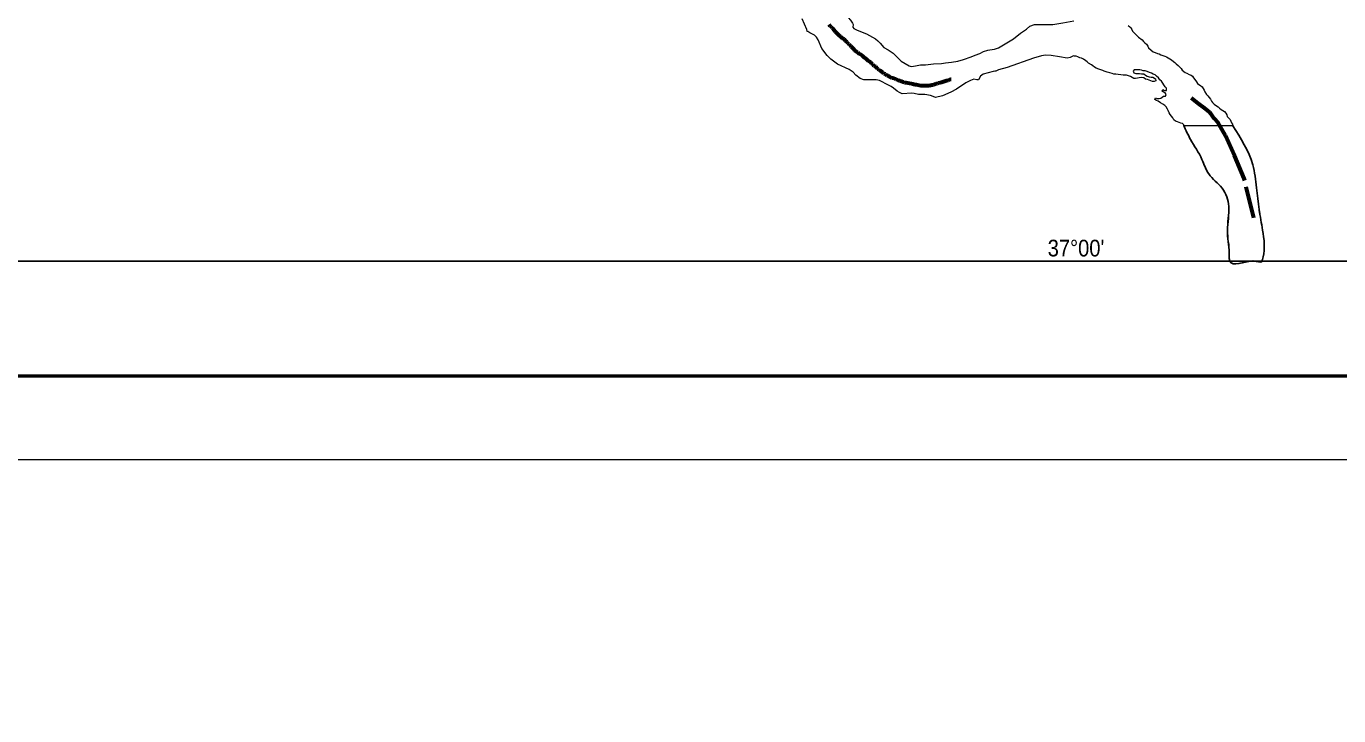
# Model space of a CAD drawing. Extents: x -1643653 to 4543381, y 1624270 to 13878484.
# Drawn here: x 687907 to 727176, y 8876229 to 8896862 of the extents above; entities that cross this region are included whole.
import ezdxf
from ezdxf.enums import TextEntityAlignment as Align

# ---------------------------------------------------------------- set-up
doc = ezdxf.new("R2010")
doc.units = 0
doc.header["$LTSCALE"] = 160
doc.linetypes.add('LONG_DASH_SHORT_DASH', pattern=[9.9, 6, -1.2, 1.5, -1.2])
doc.linetypes.add('MEDIUM_DASHED', pattern=[4.5, 3, -1.5])
for name, color, linetype, lineweight in [('25', 7, 'Continuous', 13), ('3', 7, 'Continuous', 13), ('46', 7, 'MEDIUM_DASHED', 70), ('60', 7, 'Continuous', 13), ('7', 7, 'LONG_DASH_SHORT_DASH', 60)]:
    doc.layers.add(name, color=color, linetype=linetype, lineweight=lineweight)

msp = doc.modelspace()

# ---------------------------------------------------------------- linework, layer by layer
at = {"layer": '25', "lineweight": 25}
msp.add_line((724002.8, 8893886.5), (722537.3, 8893896.5), dxfattribs=at)
msp.add_line((724002.8, 8893886.5), (722537.3, 8893896.5), dxfattribs=at)
at = {"layer": '25'}
for points in [[(712525.7, 8895564.3), (712179.3, 8895726.8), (711977.5, 8895873.7), (711872.3, 8895986), (711707.5, 8896200.3), (711600.3, 8896454.3), (711553.8, 8896536.9), (711494.9, 8896598.8), (711354.3, 8896661.8), (711292.1, 8896701.3), (711270.5, 8896704.9), (711261.3, 8896763.5), (711124.5, 8897078.8)], [(712103.8, 8897448.7), (712242.6, 8897366.3), (712359.3, 8897283.4), (712565.7, 8897048.4), (712631.8, 8896958.1), (712647.9, 8896909.4), (712637.9, 8896831.9), (712665.2, 8896790.9), (712768.3, 8896741.4), (713044.9, 8896638.8), (713311.2, 8896489.3), (713385.5, 8896424.1)], [(716671.9, 8896141.4), (716736, 8896160), (716876.8, 8896172.9), (716996.8, 8896216.3), (717443.2, 8896481.3), (717658.9, 8896651.8), (717833.2, 8896772.8), (717934, 8896865.6), (718070.7, 8896913.8), (718220.3, 8896913.8), (718619, 8896913.8), (718918.1, 8896963.6), (719252.2, 8897020.3)], [(720880.4, 8896881.2), (720920.8, 8896845.3), (720956.2, 8896809.4)], [(720956.2, 8896809.4), (720981.3, 8896763.4), (721006.4, 8896717.4), (721046.8, 8896676.4), (721082.2, 8896635.4), (721127.7, 8896594.4), (721188.3, 8896538), (721289.5, 8896455.8), (721329.8, 8896404.6), (721375.3, 8896368.7), (721420.8, 8896322.5), (721461, 8896261.2), (721486.2, 8896215.2), (721567.1, 8896148.4), (721627.8, 8896097.1), (721683.5, 8896071.3), (721749.5, 8896050.5), (721805.3, 8896034.8), (721856, 8896009), (721916.9, 8895988.3), (721972.7, 8895967.5), (722018.4, 8895946.9), (722069, 8895921.1), (722119.7, 8895885.1), (722175.4, 8895854.2), (722231, 8895808), (722271.5, 8895772), (722312, 8895741.2), (722367.5, 8895689.9), (722402.9, 8895654), (722463.5, 8895597.6), (722493.7, 8895546.5), (722584.8, 8895474.6), (722635.5, 8895453.9), (722701.4, 8895417.8), (722762.3, 8895402.1), (722802.7, 8895366.2), (722832.9, 8895320.2), (722873.2, 8895263.9), (722923.6, 8895197.3), (722953.8, 8895151.3), (722994.3, 8895120.5), (723039.9, 8895089.6), (723085.4, 8895048.6), (723145.7, 8894951.4), (723165.7, 8894895.3), (723221.1, 8894818.5), (723261.6, 8894782.6), (723301.9, 8894726.3), (723337.1, 8894675.1), (723367.3, 8894624), (723402.6, 8894583), (723453.1, 8894526.7), (723518.8, 8894475.3), (723564.4, 8894449.5), (723609.9, 8894408.5), (723655.5, 8894372.5), (723706.1, 8894336.6), (723761.8, 8894305.6), (723797.1, 8894259.6), (723827.3, 8894208.4), (723842.2, 8894157.4), (723887.6, 8894111.3), (723928.1, 8894075.3), (723948, 8894019.2)], [(713385.5, 8896424.1), (713459.8, 8896359), (713569.8, 8896225.6), (713696.9, 8896155.1), (713818.3, 8896075.1), (713842, 8896053.8)], [(713842, 8896053.8), (713946.1, 8895960.1), (714080.1, 8895815.7), (714321.1, 8895672.2), (714384.5, 8895659.7), (714451.9, 8895662.4), (714514.6, 8895674.6)], [(715944.9, 8895871), (716177.3, 8895944.3), (716297, 8895998.6), (716434.9, 8896046.3), (716544.4, 8896104.3), (716671.9, 8896141.4)], [(719242.1, 8895974.6), (719137.8, 8895926.7), (719051.9, 8895910.8), (718819, 8895950.7), (718570.6, 8895982.3), (718406.7, 8895992.1), (718284.1, 8895976.8), (718038.4, 8895905.8), (717250.7, 8895623.3), (716998.4, 8895554.6), (716915, 8895518.1), (716881.8, 8895513.8)], [(721516.7, 8895476.3), (721445.7, 8895507.4), (721379.7, 8895523.1), (721323.7, 8895523.4), (721273, 8895544.1), (721222.2, 8895559.7), (721151.1, 8895560.2), (721054.4, 8895560.8), (721023.6, 8895520.3), (721043.6, 8895469.2), (721104.5, 8895443.3), (721160.4, 8895443), (721211.3, 8895442.7), (721277.4, 8895442.2), (721343.5, 8895436.7), (721394.1, 8895395.6), (721444.7, 8895364.7), (721505.6, 8895344), (721561.5, 8895338.5), (721612.4, 8895338.2), (721688.3, 8895286.8), (721708.2, 8895225.5), (721657.3, 8895210.6), (721606.4, 8895210.9), (721555.7, 8895231.6), (721499.9, 8895252.3), (721454.2, 8895273), (721398.3, 8895278.4), (721342.7, 8895319.6), (721276.6, 8895325.1), (721205.3, 8895320.4), (721154.4, 8895305.5), (721098.4, 8895300.7), (721042.5, 8895301.1), (720996.9, 8895326.9), (720941.1, 8895357.8), (720890.4, 8895378.5), (720824.4, 8895399.3), (720773.6, 8895399.6), (720722.7, 8895399.9), (720656.6, 8895405.4), (720580.4, 8895421.2), (720509.3, 8895426.8), (720448.2, 8895427.2), (720397.5, 8895447.9), (720326.5, 8895468.7), (720250.3, 8895484.5), (720158.9, 8895515.6), (720113.3, 8895541.4), (720062.6, 8895557), (719996.6, 8895577.8), (719920.5, 8895608.8), (719864.8, 8895634.7), (719819.3, 8895675.7), (719778.8, 8895711.6), (719692.7, 8895758), (719647.2, 8895799.1), (719606.7, 8895829.9), (719535.8, 8895876.2), (719480.1, 8895902), (719429.3, 8895917.6), (719373.6, 8895948.5), (719317.8, 8895969.3), (719266.9, 8895969.6), (719242.1, 8895974.6)], [(713532.7, 8895186.2), (713435.1, 8895242.8), (713335.4, 8895258.7), (712968.6, 8895262), (712859.7, 8895301.9), (712725.3, 8895401.6), (712648.5, 8895483.1), (712525.7, 8895564.3)], [(714514.6, 8895674.6), (714664.7, 8895703.8), (714810.4, 8895708.8), (715055.3, 8895739.1), (715289.1, 8895748.2), (715407.8, 8895761.9)], [(715407.8, 8895761.9), (715591.5, 8895783.2), (715777.5, 8895818.2), (715944.9, 8895871)], [(716881.8, 8895513.8), (716841.2, 8895508.6), (716533, 8895427), (716458.2, 8895365.9), (716394.5, 8895260), (716374.9, 8895256.9)], [(715039.1, 8894760), (714963.6, 8894786.5), (714790.6, 8894820), (714606.1, 8894818.8), (714473.2, 8894853.3), (714404.1, 8894859.6), (714116.9, 8894843.6), (714034.5, 8894876.8), (713967, 8894916.7), (713850.5, 8895013.2), (713789.1, 8895053.9), (713604, 8895144.8), (713532.7, 8895186.2)], [(716374.9, 8895256.9), (716350.2, 8895253.1), (716257.5, 8895274.6), (716162.3, 8895243), (716023.3, 8895172.8), (715744.1, 8894976.4), (715570.5, 8894886.6), (715322, 8894784.1), (715114.6, 8894733.5), (715039.1, 8894760)], [(722073.4, 8894336.8), (722053.4, 8894382.8), (722013.2, 8894449.3), (721972.7, 8894485.2), (721917.1, 8894531.4), (721846.2, 8894572.6), (721770.2, 8894618.9), (721724.6, 8894639.6), (721673.9, 8894665.4), (721689.5, 8894716.2), (721745.3, 8894700.6), (721801.3, 8894700.2), (721852.2, 8894705), (721893.1, 8894740.4), (721934, 8894770.7), (721995, 8894765.2), (722010.6, 8894821.2), (721985.5, 8894867.2), (721934.8, 8894893), (721889.3, 8894923.8), (721909.9, 8894969.5), (721960.6, 8894943.7), (722021.6, 8894943.3), (722027.1, 8895004.4), (721986.8, 8895050.5), (721946.5, 8895106.8), (721911.2, 8895163.1), (721871, 8895219.4), (721825.5, 8895260.4), (721780.1, 8895321.8), (721719.4, 8895368.1), (721679, 8895409.1), (721628.2, 8895424.7), (721577.6, 8895455.6), (721516.7, 8895476.3)], [(722537.3, 8893896.5), (722543.5, 8893916.1), (722503.1, 8893952.1), (722447.2, 8893962.6), (722401.6, 8893983.3), (722350.9, 8894004), (722295.1, 8894024.7), (722244.5, 8894065.8), (722214.3, 8894122), (722174, 8894168.1), (722128.6, 8894224.4), (722098.4, 8894270.5), (722073.4, 8894336.8)], [(723948, 8894019.2), (723962.9, 8893968.2), (723993.2, 8893927.2), (724002.8, 8893886.5), (722537.3, 8893896.5)]]:
    msp.add_lwpolyline(points, dxfattribs=at)
at = {"layer": '25', "lineweight": 25}
for points in [[(722537.3, 8893896.5), (722740.6, 8893475.5), (723084.4, 8892873.8), (723285, 8892444), (723686.1, 8892014.3), (723886.7, 8891469.9), (723843.7, 8890753.6), (723901, 8890080.3), (723900.8, 8889934.8), (723915.3, 8889836.7), (724574.3, 8889836.7), (724631.6, 8889836.7), (724883.2, 8889836.5), (724893.2, 8889883.7), (724911.8, 8889958.1), (724898, 8890758.3), (724794.3, 8891380.3), (724717.6, 8892028.6), (724603, 8892716.2), (724002.8, 8893886.5)], [(722537.3, 8893896.5), (722740.6, 8893475.5), (723084.4, 8892873.8), (723285, 8892444), (723686.1, 8892014.3), (723886.7, 8891469.9), (723843.7, 8890753.6), (723901, 8890080.3), (723901.3, 8889998.4)], [(724811.6, 8891262.3), (724794.3, 8891380.3), (724717.6, 8892028.6), (724603, 8892716.2), (724002.8, 8893886.5)]]:
    msp.add_spline(points, degree=3, dxfattribs=at)
at = {"layer": '3'}
msp.add_lwpolyline([(842807.3, 9032387.8), (842807.3, 8883887.8), (553961.7, 8883887.8), (553961.7, 9032387.8)], close=True, dxfattribs=at)
msp.add_lwpolyline([(842807.3, 9032387.8), (842807.3, 8883887.8), (553961.7, 8883887.8), (553961.7, 9032387.8)], close=True, dxfattribs=at)
at = {"layer": '3', "lineweight": 53}
msp.add_lwpolyline([(840307.3, 9029887.8), (840307.3, 8886387.8), (560211.7, 8886387.8), (560211.7, 9029887.8)], close=True, dxfattribs=at)
msp.add_lwpolyline([(840307.3, 9029887.8), (840307.3, 8886387.8), (560211.7, 8886387.8), (560211.7, 9029887.8)], close=True, dxfattribs=at)
at = {"layer": '3', "lineweight": 25}
msp.add_lwpolyline([(563033.9, 9026438.8), (793061.1, 9026438.8), (793495.6, 8889836.8), (563468.3, 8889836.8)], close=True, dxfattribs=at)
at = {"layer": '60', "lineweight": 25}
msp.add_spline([(814781, 9009175.5), (814787.2, 9009173.4), (814796.9, 9009173.4), (814799.4, 9009172.4), (814805.1, 9009174.5), (814805.6, 9009176.5), (814811.7, 9009179.5), (814811.7, 9009179.5), (814801.5, 9009181), (814790.7, 9009181.5), (814784.1, 9009183.1), (814777.4, 9009185.1), (814778.4, 9009175.5)], degree=3, dxfattribs=at)
at = {"layer": '7'}
for points in [[(712701.2, 8896140.8), (712675.8, 8896166.4), (712632.5, 8896220.1), (712599.4, 8896243.1), (712581.6, 8896276.3), (712546, 8896294.2), (712525.6, 8896327.4), (712487.4, 8896347.9), (712467.1, 8896388.8), (712431.4, 8896414.3), (712375.4, 8896475.7), (712327.1, 8896498.7), (712276.2, 8896547.2), (712230.3, 8896585.6), (712176.9, 8896636.7), (712146.3, 8896664.8), (712110.7, 8896708.3), (712075.1, 8896746.6), (712052.2, 8896784.9), (712016.5, 8896805.4), (711996.2, 8896843.7), (711960.5, 8896861.6), (711924.9, 8896910.2)], [(715172.3, 8895138.8), (715134.1, 8895136.3), (715085.8, 8895115.8), (715047.6, 8895103.1), (715004.4, 8895095.4), (714963.7, 8895087.7), (714935.7, 8895082.6), (714900.1, 8895077.5), (714841.5, 8895077.5), (714803.3, 8895077.5), (714762.7, 8895077.5), (714739.7, 8895077.5), (714701.6, 8895080), (714673.6, 8895082.6), (714625.2, 8895090.3), (714582, 8895097.9), (714541.3, 8895105.6), (714503.1, 8895113.3), (714464.9, 8895120.9), (714431.8, 8895128.6), (714391.1, 8895136.3), (714332.6, 8895143.9), (714279.2, 8895159.3), (714230.8, 8895166.9), (714185, 8895166.9), (714144.3, 8895187.4), (714096, 8895205.3), (714055.2, 8895220.6), (714034.9, 8895225.7), (714004.3, 8895241.1), (713984, 8895246.2), (713945.8, 8895264.1), (713922.9, 8895269.2), (713889.8, 8895289.6), (713851.6, 8895307.5), (713808.4, 8895310.1), (713762.6, 8895328), (713732, 8895345.9), (713693.9, 8895376.5), (713653.1, 8895391.9), (713612.4, 8895425.1), (713569.2, 8895440.4), (713541.2, 8895471.1), (713503, 8895496.7), (713467.3, 8895527.3), (713429.2, 8895547.8), (713403.7, 8895581), (713370.6, 8895601.5), (713324.8, 8895642.4), (713273.9, 8895670.5), (713248.5, 8895716.5), (713210.3, 8895739.5), (713177.2, 8895775.3), (713131.4, 8895811.1), (713098.3, 8895831.5), (713057.6, 8895869.9), (713032.1, 8895885.2), (712991.4, 8895918.4), (712968.5, 8895933.8), (712930.3, 8895972.1), (712871.8, 8896020.7), (712828.5, 8896033.5), (712787.8, 8896074.3), (712747.1, 8896094.8), (712701.2, 8896140.8)], [(715575.1, 8895269.4), (715574.3, 8895269.2), (715533.6, 8895253.9), (715487.8, 8895238.5), (715444.5, 8895225.8), (715347.8, 8895195.1), (715294.4, 8895177.2), (715248.6, 8895164.4), (715200.3, 8895159.3), (715172.3, 8895138.8)], [(724638.9, 8891123.6), (724349.6, 8892305.9), (724059.6, 8892992.2), (723788.9, 8893591.5), (723566.6, 8893968.5), (723450.6, 8894103.8), (723373.3, 8894219.2), (723307.3, 8894290.7), (723154.9, 8894408.1), (722972, 8894546), (722773.8, 8894710.7)]]:
    msp.add_lwpolyline(points, dxfattribs=at)

# ---------------------------------------------------------------- texts
at = {"layer": '46', "width": 0.9}
msp.add_text("37°00'", height=500, dxfattribs=at).set_placement((719315, 8889973.1), align=Align.CENTER)

doc.saveas('drawing.dxf')
